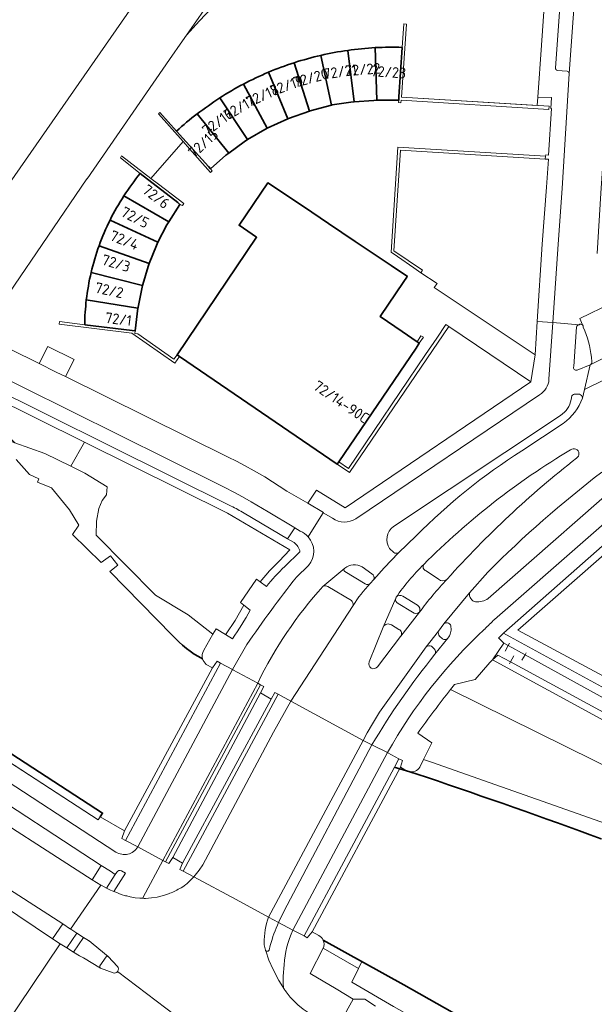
# Model space of a CAD drawing. Extents: x 150256 to 156914, y 461459 to 469481.
# Tile 429 of 656: x 155753 to 155826, y 464136 to 464261. Entities that reach past the tile are written whole.
import ezdxf
from ezdxf.enums import TextEntityAlignment as Align

# ---------------------------------------------------------------- set-up
doc = ezdxf.new("R2010")
doc.units = 0
doc.header["$LTSCALE"] = 0.75
for name, color, linetype, lineweight in [('B-RO-GK-BESCHOEIING-G', 251, 'GK-BESCHOEIING', 35), ('B-RO-GR-BEPLANTING_CULTUUR_BOSPLANTSOEN-GV', 251, 'CONTINUOUS', 18), ('B-RO-GR-GROENVOORZIENING-GV', 251, 'CONTINUOUS', 18), ('B-RO-GR-HAAG-GV', 251, 'CONTINUOUS', 13), ('B-RO-IE-TERREINAFSCHEIDING_KUNSTMATIG_HEKWERK-G', 251, 'IE-TERREINAFSCHEIDING-KUNSTMATIG', 18), ('B-RO-IE-TERREINAFSCHEIDING_KUNSTMATIG_MUUR-G', 251, 'IE-TERREINAFSCHEIDING-KUNSTMATIG-DICHT', 18), ('B-RO-IE-TERREINAFSCHEIDING_KUNSTMATIG_MUUR-GV', 251, 'CONTINUOUS', 18), ('B-RO-KW-KUNSTWERK_DEK-GV', 6, 'CONTINUOUS', 18), ('B-RO-OG-BEBOUWING-GV', 6, 'CONTINUOUS', 35), ('B-RO-OG-BEBOUWING-T18', 1, 'CONTINUOUS', 18), ('B-RO-OG-TERREIN_CULTUURSCHEIDING-GV', 251, 'CONTINUOUS', 18), ('B-RO-OG-WATER_KANAAL-GV', 251, 'CONTINUOUS', 18), ('B-RO-OG-WATER_SLOOT-GV', 251, 'CONTINUOUS', 18), ('B-RO-VH-VERHARDING_ASFALT-GV', 251, 'CONTINUOUS', 18), ('B-RO-VH-VERHARDING_BETONSTRAATSTEEN-GV', 251, 'CONTINUOUS', 18), ('B-RO-VH-VERHARDING_TEGEL-GV', 251, 'CONTINUOUS', 18)]:
    doc.layers.add(name, color=color, linetype=linetype, lineweight=lineweight)
doc.styles.add('NLCS-ISO-M200-T18', font='NLCS-ISO.ttf', dxfattribs={"height": 360})
doc.linetypes.add('GK-BESCHOEIING', pattern='A,30,-5,[1,NLCS.SHX,S=1,R=0,X=0,Y=0],-5', length=40)
doc.linetypes.add('IE-TERREINAFSCHEIDING-KUNSTMATIG', pattern='A,4,[82,NLCS.SHX,S=0.75,R=90,X=0,Y=0],4,-2', length=10)
doc.linetypes.add('IE-TERREINAFSCHEIDING-KUNSTMATIG-DICHT', pattern='A,8,-1,[82,NLCS.SHX,S=0.75,R=90,X=0,Y=0],-1', length=10)

msp = doc.modelspace()

# ---------------------------------------------------------------- linework, layer by layer
at = {"layer": 'B-RO-GK-BESCHOEIING-G'}
for points in [[(155626.643, 464249.144), (155649.203, 464234.655), (155763.458, 464160.434), (155763.147, 464159.951)], [(155759.64, 464195.653), (155763.267, 464192.102)], [(155764.371, 464190.981), (155772.273, 464182.937)], [(155800.348, 464166.243), (155802.294, 464165.639)], [(155802.294, 464165.639), (155804.429, 464164.973)], [(155791.364, 464144.378), (155801.554, 464138.75), (155824.072, 464126.034), (155914.741, 464077.532), (155941.186, 464063.259), (155979.482, 464042.687), (156000, 464032.535)]]:
    msp.add_lwpolyline(points, dxfattribs=at)
for points in [[(155772.273, 464182.937, 0.0924033), (155776.112, 464179.914)], [(155826.493, 464157.199, 0.0059754), (155804.429, 464164.973)]]:
    msp.add_lwpolyline(points, format="xyb", dxfattribs=at)
at = {"layer": 'B-RO-GR-BEPLANTING_CULTUUR_BOSPLANTSOEN-GV'}
for points in [[(155777.472, 464263.63), (155792.069, 464284.696), (155793.148, 464310.924), (155789.461, 464311.124), (155788.723, 464293.18), (155775.297, 464273.963), (155745.559, 464231.312), (155744.754, 464230.158), (155751.609, 464226.076), (155761.456, 464240.57), (155761.502, 464240.586), (155771.932, 464255.636), (155773.563, 464257.989), (155774.066, 464258.715)], [(155752.346, 464207.228), (155756.16, 464205.859), (155759.422, 464204.27), (155761.172, 464207.295), (155749.146, 464213.255), (155749.589, 464211.291), (155750.775, 464208.782)], [(155777.413, 464183.046), (155777.81, 464183.737), (155779.021, 464182.998), (155779.089, 464183.101), (155780.202, 464184.785), (155781.336, 464186.693), (155780.888, 464187.033), (155782.913, 464190.009), (155783.371, 464189.668), (155784.553, 464191.04), (155785.77, 464192.274), (155787.155, 464193.719), (155779.265, 464198.33), (155761.172, 464207.295), (155759.422, 464204.27), (155761.199, 464203.404), (155764.044, 464201.672), (155763.952, 464200.639), (155763.406, 464199.936), (155762.996, 464198.943), (155762.694, 464197.306), (155762.661, 464195.566), (155770.134, 464187.978), (155774.282, 464185.486)]]:
    msp.add_lwpolyline(points, close=True, dxfattribs=at)
at = {"layer": 'B-RO-GR-GROENVOORZIENING-GV'}
msp.add_lwpolyline([(155881.34, 464148.47), (155815.983, 464183.536), (155840.872, 464205.368), (155840.837, 464206.668), (155814.197, 464183.218), (155814.156, 464183.179), (155815.005, 464182.716), (155830.306, 464174.372), (155831.363, 464173.796), (155832.84, 464173.11), (155832.801, 464173.038), (155833.056, 464172.9), (155854.84, 464161.059), (155877.956, 464148.509), (155880.51, 464147.127), (155884.916, 464144.744), (155885.755, 464146.101)], close=True, dxfattribs=at)
at = {"layer": 'B-RO-GR-HAAG-GV'}
msp.add_lwpolyline([(155840.837, 464206.668), (155814.197, 464183.218), (155814.156, 464183.179), (155815.005, 464182.716), (155830.306, 464174.372), (155831.363, 464173.796), (155832.84, 464173.11), (155832.801, 464173.038), (155833.056, 464172.9), (155854.84, 464161.059), (155877.956, 464148.509), (155880.51, 464147.127), (155884.916, 464144.744), (155885.755, 464146.101), (155881.34, 464148.47), (155815.983, 464183.536), (155840.872, 464205.368)], close=True, dxfattribs=at)
at = {"layer": 'B-RO-IE-TERREINAFSCHEIDING_KUNSTMATIG_HEKWERK-G'}
for points in [[(155744.754, 464230.158), (155745.559, 464231.312), (155775.297, 464273.963), (155788.723, 464293.18)], [(155814.757, 464181.61), (155814.349, 464180.903)], [(155814.918, 464181.889), (155814.757, 464181.61)], [(155815.049, 464179.53), (155815.451, 464180.307)], [(155816.465, 464179.749), (155816.886, 464180.441)], [(155816.886, 464180.441), (155817.029, 464180.677)], [(155814.926, 464179.292), (155815.049, 464179.53)]]:
    msp.add_lwpolyline(points, dxfattribs=at)
at = {"layer": 'B-RO-IE-TERREINAFSCHEIDING_KUNSTMATIG_MUUR-G'}
for points in [[(155801.238, 464250.891), (155801.877, 464260.09), (155801.546, 464260.169)], [(155801.546, 464260.169), (155801.352, 464257.181)], [(155819.914, 464249.755), (155801.238, 464250.891)], [(155800.867, 464250.206), (155800.901, 464250.519)], [(155801.189, 464250.191), (155800.867, 464250.206)], [(155801.206, 464250.504), (155801.189, 464250.191)], [(155819.87, 464249.339), (155801.206, 464250.504)], [(155819.87, 464249.339), (155819.914, 464249.755)], [(155773.642, 464245.272), (155770.513, 464248.777), (155770.697, 464248.971)], [(155770.697, 464248.971), (155772.807, 464246.595)], [(155774.456, 464244.361), (155773.642, 464245.272)], [(155765.71, 464243.206), (155765.843, 464243.462), (155769.579, 464240.609)], [(155777.319, 464241.573), (155777.111, 464241.361), (155774.456, 464244.361)], [(155819.473, 464243.451), (155800.792, 464244.585), (155799.954, 464231.296)], [(155803.716, 464228.707), (155803.898, 464229.043), (155800.308, 464231.494), (155801.124, 464244.174)], [(155801.124, 464244.174), (155819.43, 464243.074)], [(155819.43, 464243.074), (155819.473, 464243.451)], [(155768.209, 464241.233), (155765.71, 464243.206)], [(155777.112, 464241.831), (155777.319, 464241.573)], [(155769.579, 464240.609), (155770.542, 464239.876)], [(155770.542, 464239.876), (155773.726, 464237.439), (155773.545, 464237.194)], [(155773.545, 464237.194), (155773.239, 464237.34)], [(155762.913, 464159.595), (155648.658, 464233.816)], [(155799.954, 464231.296), (155800.745, 464230.739)], [(155800.745, 464230.739), (155802.82, 464229.309)], [(155802.82, 464229.309), (155803.716, 464228.707)], [(155767.147, 464221.06), (155757.967, 464222.193), (155758.01, 464222.555), (155761.193, 464222.138)], [(155773.193, 464218.144), (155772.575, 464217.3), (155767.147, 464221.06)], [(155767.591, 464221.358), (155767.55, 464221.013), (155767.929, 464220.968)], [(155794.676, 464203.484), (155807.228, 464221.928)], [(155807.228, 464221.928), (155806.878, 464222.168), (155805.715, 464220.446)], [(155767.929, 464220.968), (155772.472, 464217.778), (155772.883, 464218.355)], [(155804.023, 464220.549), (155803.699, 464220.726), (155803.227, 464219.99)], [(155803.511, 464219.801), (155804.023, 464220.549)], [(155805.715, 464220.446), (155804.308, 464218.386)], [(155804.308, 464218.386), (155794.538, 464203.965), (155793.334, 464204.811)], [(155793.142, 464204.528), (155794.676, 464203.484)]]:
    msp.add_lwpolyline(points, dxfattribs=at)
at = {"layer": 'B-RO-IE-TERREINAFSCHEIDING_KUNSTMATIG_MUUR-GV'}
for points in [[(155766.208, 464158.18), (155765.904, 464157.243), (155766.366, 464156.994), (155778.383, 464179.383), (155777.939, 464179.623), (155777.345, 464178.799)], [(155783.431, 464176.654), (155771.401, 464154.296), (155771.403, 464154.295), (155771.835, 464154.057), (155772.333, 464154.814), (155783.44, 464175.645), (155783.848, 464176.427)], [(155785.64, 464175.462), (155785.222, 464175.679), (155784.773, 464174.814), (155773.582, 464154.129), (155773.226, 464153.302), (155773.64, 464153.085)], [(155800.924, 464167.28), (155800.363, 464166.235), (155793.95, 464154.27), (155788.943, 464144.929), (155788.938, 464144.919), (155789.347, 464144.684), (155789.978, 464145.437), (155801.124, 464166.251), (155801.372, 464167.073)]]:
    msp.add_lwpolyline(points, close=True, dxfattribs=at)
at = {"layer": 'B-RO-KW-KUNSTWERK_DEK-GV'}
for points in [[(155766.366, 464156.994), (155767.905, 464156.174), (155771.089, 464154.467), (155771.401, 464154.296), (155771.403, 464154.295), (155771.835, 464154.057), (155772.333, 464154.814), (155783.44, 464175.645), (155783.848, 464176.427), (155783.431, 464176.654), (155783.07, 464176.86), (155779.937, 464178.542), (155779.875, 464178.576), (155778.383, 464179.383), (155777.939, 464179.623), (155777.345, 464178.799), (155766.208, 464158.18), (155765.904, 464157.243)], [(155785.222, 464175.679), (155784.773, 464174.814), (155773.582, 464154.129), (155773.226, 464153.302), (155773.64, 464153.085), (155774.995, 464152.374), (155780.355, 464149.511), (155784.444, 464147.312), (155785.713, 464146.636), (155787.528, 464145.67), (155788.943, 464144.929), (155788.938, 464144.919), (155789.347, 464144.684), (155789.978, 464145.437), (155801.124, 464166.251), (155801.372, 464167.073), (155800.924, 464167.28), (155799.52, 464168.062), (155799.478, 464168.083), (155797.692, 464168.979), (155797.516, 464169.067), (155796.398, 464169.628), (155787.333, 464174.551), (155787.242, 464174.6), (155785.64, 464175.462)]]:
    msp.add_lwpolyline(points, close=True, dxfattribs=at)
at = {"layer": 'B-RO-OG-BEBOUWING-GV'}
for points in [[(155797.942, 464257.142, 0.0218936), (155794.468, 464256.804)], [(155801.352, 464257.181, 0.0208184), (155797.942, 464257.142)], [(155791.042, 464256.17, 0.021382), (155787.685, 464255.244)], [(155794.468, 464256.804, 0.0216155), (155791.042, 464256.17)], [(155787.685, 464255.244, 0.0214627), (155784.423, 464254.034)], [(155784.423, 464254.034, 0.0213265), (155781.275, 464252.547)], [(155781.275, 464252.547, 0.0218777), (155778.267, 464250.795)], [(155778.267, 464250.795, 0.0125041), (155775.417, 464248.788)], [(155775.417, 464248.788, 0.0210327), (155772.807, 464246.595)], [(155768.209, 464241.233, 0.0283453), (155766.152, 464238.428)], [(155766.152, 464238.428, 0.0283302), (155764.405, 464235.367)], [(155764.405, 464235.367, 0.0285907), (155763.018, 464232.124)], [(155763.018, 464232.124, 0.028579), (155762.011, 464228.738)], [(155762.011, 464228.738, 0.028501), (155761.4, 464225.267)], [(155761.4, 464225.267, 0.0258793), (155761.193, 464222.138)]]:
    msp.add_lwpolyline(points, format="xyb", dxfattribs=at)
for points in [[(155794.468, 464256.804), (155795.263, 464250.284), (155797.749, 464250.485), (155798.137, 464250.489), (155797.942, 464257.142)], [(155797.942, 464257.142), (155798.137, 464250.489), (155800.901, 464250.519)], [(155800.901, 464250.519), (155800.936, 464250.937), (155801.352, 464257.181)], [(155791.042, 464256.17), (155792.407, 464249.883), (155792.487, 464249.905), (155794.853, 464250.251), (155795.263, 464250.284), (155794.468, 464256.804)], [(155792.407, 464249.883), (155791.042, 464256.17)], [(155784.423, 464254.034), (155786.895, 464248.161), (155786.974, 464248.197), (155789.62, 464249.124), (155787.685, 464255.244)], [(155787.685, 464255.244), (155789.62, 464249.124), (155789.714, 464249.157), (155792.407, 464249.883)], [(155784.286, 464246.991), (155786.895, 464248.161), (155784.423, 464254.034)], [(155781.275, 464252.547), (155784.286, 464246.991)], [(155781.778, 464245.529), (155784.286, 464246.991), (155781.275, 464252.547)], [(155775.417, 464248.788), (155779.405, 464243.813), (155781.375, 464245.26), (155781.778, 464245.529), (155778.267, 464250.795)], [(155778.267, 464250.795), (155781.778, 464245.529)], [(155779.405, 464243.813), (155775.417, 464248.788)], [(155772.807, 464246.595), (155776.844, 464242.128), (155777.112, 464241.831), (155779.046, 464243.549), (155779.405, 464243.813)], [(155766.152, 464238.428), (155771.82, 464235.135), (155773.239, 464237.34), (155772.982, 464237.582), (155768.209, 464241.233)], [(155771.82, 464235.135), (155766.152, 464238.428)], [(155764.405, 464235.367), (155770.459, 464232.563), (155771.575, 464234.754), (155771.82, 464235.135)], [(155770.459, 464232.563), (155764.405, 464235.367)], [(155763.018, 464232.124), (155769.359, 464229.87), (155770.255, 464232.163), (155770.459, 464232.563)], [(155769.359, 464229.87), (155763.018, 464232.124)], [(155762.011, 464228.738), (155768.524, 464227.082), (155768.552, 464227.213), (155769.207, 464229.482), (155769.359, 464229.87)], [(155761.4, 464225.267), (155767.926, 464224.236), (155767.942, 464224.372), (155768.524, 464227.082), (155762.011, 464228.738)], [(155767.926, 464224.236), (155761.4, 464225.267)], [(155761.193, 464222.138), (155767.178, 464221.397), (155767.591, 464221.358), (155767.926, 464224.236)]]:
    msp.add_lwpolyline(points, dxfattribs=at)
msp.add_lwpolyline([(155788.849, 464237.071), (155784.372, 464240.084), (155780.723, 464234.706), (155782.925, 464233.185), (155772.883, 464218.355), (155773.193, 464218.144), (155793.142, 464204.528), (155793.334, 464204.811), (155803.096, 464219.169), (155803.511, 464219.801), (155803.227, 464219.99), (155801.354, 464221.264), (155798.57, 464223.167), (155801.562, 464227.587), (155801.935, 464228.131), (155801.998, 464228.223), (155799.934, 464229.612), (155795.393, 464232.667), (155792.013, 464234.942)], close=True, dxfattribs=at)
at = {"layer": 'B-RO-OG-TERREIN_CULTUURSCHEIDING-GV'}
for points in [[(155818.496, 464250.878), (155818.98, 464257.466), (155820.159, 464274.451), (155821.168, 464289.045), (155822.968, 464288.927), (155824, 464305.193), (155823.998, 464305.729), (155823.994, 464305.768)], [(155565.883, 464278.198), (155567.058, 464277.443), (155645.682, 464226.889), (155675.601, 464207.646), (155712.85, 464183.689), (155745.614, 464162.615), (155762.135, 464152.026), (155763.296, 464153.838), (155746.746, 464164.608), (155677.055, 464209.914), (155645.588, 464230.37), (155568.716, 464279.975)], [(155777.472, 464263.63), (155774.066, 464258.715), (155775.697, 464260.525), (155776.464, 464261.32), (155777.258, 464262.089), (155778.077, 464262.831)], [(155778.077, 464262.831), (155777.258, 464262.089), (155776.464, 464261.32), (155775.697, 464260.525), (155774.066, 464258.715), (155773.563, 464257.989), (155771.932, 464255.636), (155761.502, 464240.586), (155761.456, 464240.57), (155751.609, 464226.076)], [(155801.352, 464257.181), (155801.546, 464260.169), (155801.877, 464260.09), (155801.238, 464250.891), (155818.42, 464249.846), (155818.496, 464250.878)], [(155768.209, 464241.233), (155765.71, 464243.206), (155765.843, 464243.462), (155769.579, 464240.609), (155773.642, 464245.272), (155770.513, 464248.777), (155770.697, 464248.971), (155772.807, 464246.595)], [(155748.077, 464220.877), (155755.44, 464217.231), (155756.515, 464219.403), (155759.853, 464217.751), (155758.777, 464215.578), (155779.343, 464205.394), (155780.38, 464204.882), (155781.406, 464204.35), (155782.611, 464203.694), (155783.968, 464202.918), (155786.767, 464201.094), (155789.431, 464199.597), (155790.503, 464201.251), (155794.124, 464199.024), (155817.603, 464214.937), (155807.228, 464221.928), (155794.676, 464203.484), (155793.142, 464204.528), (155773.193, 464218.144), (155772.575, 464217.3), (155767.147, 464221.06), (155757.967, 464222.193), (155758.01, 464222.555), (155761.193, 464222.138)], [(155740.556, 464217.512), (155749.146, 464213.255), (155761.172, 464207.295), (155779.265, 464198.33), (155787.155, 464193.719), (155785.77, 464192.274), (155784.553, 464191.04), (155783.371, 464189.668)], [(155779.709, 464199.226), (155741, 464218.408)], [(155787.667, 464194.618), (155786.821, 464195.073), (155781.351, 464198.329)], [(155786.487, 464191.577), (155788.419, 464193.459)], [(155783.371, 464189.668), (155784.176, 464189.07)], [(155782.138, 464186.085), (155781.336, 464186.693), (155780.202, 464184.785), (155779.089, 464183.101), (155779.021, 464182.998)], [(155779.021, 464182.998), (155779.875, 464182.476)], [(155897.662, 464134.744), (155874.014, 464147.54), (155842.885, 464164.436), (155815.049, 464179.53), (155813.424, 464180.411), (155812.781, 464179.79), (155826.863, 464172.138), (155849.709, 464159.742), (155872.747, 464147.18), (155890.894, 464137.404), (155900.948, 464131.933)], [(155804.03, 464167.192), (155805.059, 464166.871), (155827.192, 464159.073), (155850.554, 464149.866), (155865.417, 464141.969), (155864.755, 464143.662), (155857.451, 464149.386), (155840.278, 464159.848), (155807.467, 464176.062)], [(155803.326, 464170.548), (155805.087, 464169.321), (155804.03, 464167.192)], [(155800.25, 464136.014), (155794.963, 464139.087), (155795.809, 464140.825), (155791.347, 464143.356), (155789.71, 464140.172), (155792.992, 464138.219), (155795.132, 464136.946), (155796.628, 464136.951), (155797.949, 464136.06)], [(155797.949, 464136.06), (155796.628, 464136.951), (155795.132, 464136.946), (155793.609, 464134.209)]]:
    msp.add_lwpolyline(points, dxfattribs=at)
for points in [[(155794.468, 464256.804, -0.0218936), (155797.942, 464257.142)], [(155797.942, 464257.142, -0.0208184), (155801.352, 464257.181)], [(155787.685, 464255.244, -0.021382), (155791.042, 464256.17)], [(155791.042, 464256.17, -0.0216155), (155794.468, 464256.804)], [(155784.423, 464254.034, -0.0214627), (155787.685, 464255.244)], [(155781.275, 464252.547, -0.0213265), (155784.423, 464254.034)], [(155778.267, 464250.795, -0.0218777), (155781.275, 464252.547)], [(155775.417, 464248.788, -0.0125041), (155778.267, 464250.795)], [(155772.807, 464246.595, -0.0210327), (155775.417, 464248.788)], [(155766.152, 464238.428, -0.0283453), (155768.209, 464241.233)], [(155764.405, 464235.367, -0.0283302), (155766.152, 464238.428)], [(155763.018, 464232.124, -0.0285907), (155764.405, 464235.367)], [(155762.011, 464228.738, -0.028579), (155763.018, 464232.124)], [(155761.4, 464225.267, -0.028501), (155762.011, 464228.738)], [(155761.193, 464222.138, -0.0258793), (155761.4, 464225.267)], [(155781.351, 464198.329, 0.0239296), (155779.709, 464199.226)], [(155788.419, 464193.459, 0.2067913), (155787.667, 464194.618)], [(155784.176, 464189.07, -0.0336358), (155786.487, 464191.577)], [(155779.875, 464182.476, 0.023515), (155782.138, 464186.085)], [(155807.467, 464176.062, 0.0125294), (155803.326, 464170.548)]]:
    msp.add_lwpolyline(points, format="xyb", dxfattribs=at)
for points in [[(155818.417, 464222.552), (155819.025, 464232.299), (155819.584, 464239.514), (155819.86, 464243.073), (155819.43, 464243.074), (155801.124, 464244.174), (155800.308, 464231.494), (155803.898, 464229.043), (155803.716, 464228.707), (155805.779, 464227.349), (155805.396, 464226.826), (155818.153, 464218.326)], [(155831.363, 464173.796), (155830.306, 464174.372), (155815.005, 464182.716), (155814.156, 464183.179), (155813.646, 464182.687), (155813.529, 464182.574), (155814.199, 464181.917), (155814.757, 464181.61), (155816.886, 464180.441), (155829.673, 464173.416), (155830.145, 464174.361)], [(155812.781, 464179.79), (155812.439, 464179.459), (155810.578, 464177.32), (155807.977, 464176.705), (155807.467, 464176.062), (155840.278, 464159.848), (155857.451, 464149.386), (155864.755, 464143.662), (155865.417, 464141.969), (155885.182, 464131.468), (155886.977, 464131.295), (155888.776, 464131.18), (155890.578, 464131.123), (155892.38, 464131.124), (155894.182, 464131.184), (155895.981, 464131.302), (155897.775, 464131.477), (155899.563, 464131.711), (155900.948, 464131.933), (155890.894, 464137.404), (155872.747, 464147.18), (155849.709, 464159.742), (155826.863, 464172.138)]]:
    msp.add_lwpolyline(points, close=True, dxfattribs=at)
at = {"layer": 'B-RO-OG-WATER_KANAAL-GV'}
for points in [[(155649.203, 464234.655), (155763.458, 464160.434), (155763.147, 464159.951), (155766.208, 464158.18), (155777.345, 464178.799), (155776.567, 464179.23)], [(155772.273, 464182.937), (155764.371, 464190.981), (155765.376, 464191.761), (155764.441, 464192.96), (155763.267, 464192.102), (155759.64, 464195.653), (155760.44, 464196.815), (155759.28, 464198.768), (155756.998, 464201.552), (155755.236, 464202.263), (155755.397, 464202.653), (155754.196, 464203.234), (155752.514, 464205.117)], [(155801.889, 464165.797), (155801.124, 464166.251), (155801.372, 464167.073), (155800.924, 464167.28), (155799.52, 464168.062), (155799.478, 464168.083), (155797.692, 464168.979), (155797.516, 464169.067), (155796.398, 464169.628), (155787.333, 464174.551), (155787.242, 464174.6), (155785.64, 464175.462), (155785.222, 464175.679), (155784.773, 464174.814), (155783.44, 464175.645), (155783.848, 464176.427), (155783.431, 464176.654), (155783.07, 464176.86), (155779.937, 464178.542), (155779.875, 464178.576), (155778.383, 464179.383), (155777.939, 464179.623), (155777.345, 464178.799), (155766.208, 464158.18), (155765.904, 464157.243), (155766.366, 464156.994), (155767.905, 464156.174), (155771.089, 464154.467), (155771.401, 464154.296), (155771.403, 464154.295), (155771.835, 464154.057), (155772.333, 464154.814), (155773.582, 464154.129), (155773.226, 464153.302), (155773.64, 464153.085), (155774.995, 464152.374), (155780.355, 464149.511), (155784.444, 464147.312), (155785.713, 464146.636), (155787.528, 464145.67), (155788.943, 464144.929), (155788.938, 464144.919), (155789.347, 464144.684), (155789.978, 464145.437), (155790.811, 464144.984)], [(155804.429, 464164.973), (155802.294, 464165.639), (155802.189, 464165.672), (155802.098, 464165.7)], [(155791.365, 464144.378), (155796.231, 464141.69), (155801.554, 464138.75), (155822.823, 464126.74)]]:
    msp.add_lwpolyline(points, dxfattribs=at)
for points in [[(155776.112, 464179.914, -0.0924033), (155772.273, 464182.937)], [(155776.567, 464179.23, -0.1502369), (155776.112, 464179.914)], [(155802.098, 464165.7, -0.0524393), (155801.889, 464165.797)], [(155826.493, 464157.199, 0.0059754), (155804.429, 464164.973)], [(155790.811, 464144.984, -0.1689353), (155791.365, 464144.378)]]:
    msp.add_lwpolyline(points, format="xyb", dxfattribs=at)
at = {"layer": 'B-RO-OG-WATER_SLOOT-GV'}
for points in [[(155627.104, 464247.66), (155648.658, 464233.816), (155679.532, 464213.76), (155762.913, 464159.595), (155763.147, 464159.951), (155763.458, 464160.434), (155649.203, 464234.655), (155626.643, 464249.144), (155626.897, 464248.326)], [(155821.519, 464124.057), (155822.823, 464126.74), (155801.554, 464138.75), (155796.231, 464141.69), (155795.809, 464140.825), (155794.963, 464139.087), (155800.25, 464136.014)]]:
    msp.add_lwpolyline(points, close=True, dxfattribs=at)
for points in [[(155776.24, 464181.009), (155777.413, 464183.046), (155774.282, 464185.486), (155770.134, 464187.978), (155762.661, 464195.566), (155762.694, 464197.306), (155762.996, 464198.943), (155763.406, 464199.936), (155763.952, 464200.639), (155764.044, 464201.672), (155761.199, 464203.404), (155759.422, 464204.27), (155756.16, 464205.859), (155752.346, 464207.228), (155749.79, 464208.145), (155733.682, 464219.1), (155705.389, 464238.216), (155698.192, 464243.109), (155697.071, 464241.454)], [(155752.514, 464205.117), (155754.196, 464203.234), (155755.397, 464202.653), (155755.236, 464202.263), (155756.998, 464201.552), (155759.28, 464198.768), (155760.44, 464196.815), (155759.64, 464195.653), (155763.267, 464192.102), (155764.441, 464192.96), (155765.376, 464191.761), (155764.371, 464190.981), (155772.273, 464182.937)], [(155804.03, 464167.192), (155803.565, 464166.254)], [(155826.493, 464157.199), (155849.715, 464148.047), (155878.893, 464132.545), (155880.453, 464132.208), (155882.022, 464131.917), (155883.599, 464131.67), (155885.182, 464131.468), (155865.417, 464141.969), (155850.554, 464149.866), (155827.192, 464159.073), (155805.059, 464166.871), (155804.03, 464167.192)], [(155802.189, 464165.672), (155802.294, 464165.639), (155804.429, 464164.973)]]:
    msp.add_lwpolyline(points, dxfattribs=at)
for points in [[(155772.273, 464182.937, 0.0924033), (155776.112, 464179.914)], [(155776.112, 464179.914, -0.206454), (155776.24, 464181.009)], [(155803.565, 464166.254, -0.3443502), (155802.189, 464165.672)], [(155804.429, 464164.973, -0.0059754), (155826.493, 464157.199)]]:
    msp.add_lwpolyline(points, format="xyb", dxfattribs=at)
at = {"layer": 'B-RO-VH-VERHARDING_ASFALT-GV'}
for points in [[(155826.006, 464231.141), (155826.472, 464238.744), (155827.301, 464251.201), (155828.132, 464263.156), (155829.057, 464276.527), (155829.343, 464280.819), (155830.218, 464293.755), (155830.601, 464298.237), (155830.861, 464302.774), (155830.877, 464303.223), (155830.906, 464303.857), (155825.941, 464304.222), (155824.812, 464287.435), (155824.808, 464287.382), (155823.771, 464271.97), (155822.463, 464253.863), (155821.594, 464239.342), (155821.087, 464232.337), (155820.399, 464222.413)], [(155671.995, 464202.045), (155758.412, 464146.443), (155759.42, 464145.795), (155763.218, 464151.332), (155762.135, 464152.026), (155745.614, 464162.615), (155712.85, 464183.689), (155675.601, 464207.646), (155645.682, 464226.889), (155567.058, 464277.443), (155565.883, 464278.198)], [(155813.026, 464184.907), (155836.364, 464205.334), (155844.725, 464212.469), (155851.015, 464217.484), (155853.886, 464219.595), (155885.785, 464243.053)], [(155824.133, 464222.122), (155823.801, 464222.943), (155827.799, 464224.864), (155827.129, 464226.195)], [(155758.777, 464215.578), (155757.604, 464216.16), (155755.44, 464217.231), (155748.077, 464220.877), (155743.771, 464223.009)], [(155823.704, 464222.144), (155820.399, 464222.413), (155819.907, 464215.247)], [(155820.399, 464222.413), (155823.704, 464222.144)], [(155823.041, 464216.858), (155823.393, 464221.87)], [(155786.821, 464195.073), (155787.769, 464196.479), (155787.657, 464196.55), (155784.382, 464198.486), (155782.241, 464199.749), (155781.145, 464200.376), (155780.038, 464200.982), (155778.933, 464201.56), (155777.818, 464202.119), (155741.089, 464220.329)], [(155741.089, 464220.329), (155777.818, 464202.119), (155778.933, 464201.56), (155780.038, 464200.982), (155781.145, 464200.376), (155782.241, 464199.749), (155784.382, 464198.486), (155787.657, 464196.55), (155787.769, 464196.479), (155788.434, 464196.06)], [(155741, 464218.408), (155779.709, 464199.226)], [(155832.566, 464217.315), (155832.432, 464217.917), (155824.385, 464213.949), (155824.139, 464212.875)], [(155824.139, 464212.875), (155824.385, 464213.949), (155825.1, 464217.062), (155823.467, 464216.391)], [(155789.462, 464195.337), (155791.066, 464197.925), (155791.354, 464198.391), (155791.372, 464198.42), (155789.431, 464199.597), (155786.767, 464201.094), (155783.968, 464202.918), (155782.611, 464203.694), (155781.406, 464204.35), (155780.38, 464204.882), (155779.343, 464205.394), (155758.777, 464215.578)], [(155818.714, 464213.271), (155795.477, 464197.637)], [(155822.702, 464212.691), (155822.815, 464213.145)], [(155823.242, 464213.385), (155823.768, 464213.374)], [(155800.259, 464196.651), (155821.363, 464210.686)], [(155821.719, 464209.667), (155816.464, 464206.198)], [(155831.733, 464204.642), (155812.228, 464187.542)], [(155781.351, 464198.329), (155786.821, 464195.073)], [(155792.538, 464197.695), (155791.435, 464198.344), (155791.354, 464198.391), (155791.066, 464197.925), (155789.462, 464195.337)], [(155803.106, 464195.455), (155800.871, 464193.342), (155799.065, 464191.409), (155797.752, 464189.944), (155797.299, 464189.439)], [(155800.273, 464193.349), (155799.755, 464193.849)], [(155797.752, 464189.944), (155799.065, 464191.409), (155800.871, 464193.342)], [(155789.488, 464191.728), (155787.961, 464190.251)], [(155791.321, 464189.081), (155794.077, 464191.397)], [(155796.265, 464191.534), (155797.519, 464190.684)], [(155795.142, 464186.656), (155787.242, 464174.6), (155787.333, 464174.551), (155796.398, 464169.628), (155796.917, 464170.571), (155797.587, 464171.734), (155798.456, 464173.179), (155804.371, 464181.431), (155805.947, 464183.415), (155806.628, 464184.34), (155809.872, 464188.255), (155812.165, 464190.894)], [(155805.925, 464190.003), (155804.36, 464191.029)], [(155797.166, 464179.54), (155798.949, 464183.95), (155800.541, 464187.602), (155800.589, 464187.712)], [(155801.429, 464187.835), (155803.266, 464186.722)], [(155809.872, 464188.255), (155806.628, 464184.34)], [(155680.196, 464185.102), (155701.891, 464166.278), (155707.788, 464162.094), (155713.719, 464157.957), (155719.087, 464154.277), (155725.679, 464149.829), (155731.545, 464145.927), (155737.798, 464141.826), (155749.946, 464133.917), (155750.909, 464133.259), (155750.991, 464133.38), (155758.112, 464143.907), (155757.119, 464144.574), (155711.438, 464175.259)], [(155803.53, 464185.807), (155801.162, 464182.789), (155801.125, 464182.742), (155798.237, 464178.933)], [(155811.763, 464183.681), (155811.774, 464183.691)], [(155807.136, 464182.538), (155805.485, 464180.5)], [(155781.684, 464181.733), (155779.875, 464178.576), (155779.937, 464178.542), (155783.07, 464176.86)], [(155900.087, 464135.281), (155895.8, 464137.642), (155879.935, 464146.199), (155874.956, 464148.884), (155843.346, 464166.044), (155832.248, 464172.009), (155829.673, 464173.416), (155816.886, 464180.441), (155814.757, 464181.61), (155814.199, 464181.917), (155812.781, 464179.79), (155813.424, 464180.411), (155815.049, 464179.53), (155842.885, 464164.436), (155874.014, 464147.54), (155897.662, 464134.744)], [(155797.516, 464169.067), (155797.692, 464168.979), (155799.478, 464168.083)], [(155768.638, 464149.71), (155768.373, 464149.701), (155768.169, 464149.694), (155767.56, 464149.756), (155766.955, 464149.854), (155766.503, 464150.003), (155766.361, 464149.986), (155765.803, 464150.176), (155765.12, 464150.431), (155764.863, 464150.538), (155764.449, 464150.711), (155763.955, 464150.975), (155763.264, 464151.345), (155763.25, 464151.341), (155763.218, 464151.332), (155759.42, 464145.795), (155759.421, 464145.788), (155760.217, 464145.273), (155761.059, 464144.732), (155761.692, 464144.325)], [(155784.444, 464147.312), (155780.355, 464149.511), (155774.995, 464152.374)], [(155771.786, 464150.235), (155771.173, 464150.025), (155770.346, 464149.827), (155769.626, 464149.717), (155768.899, 464149.667), (155768.78, 464149.665)], [(155764.778, 464140.253), (155763.194, 464140.853), (155761.059, 464142.14), (155761.053, 464142.143), (155760.528, 464142.428), (155759.781, 464142.885), (155758.927, 464143.408), (155758.112, 464143.907), (155750.991, 464133.38), (155750.909, 464133.259), (155751.69, 464132.725), (155752.538, 464132.1), (155753.032, 464131.733)], [(155761.742, 464144.293), (155762.286, 464143.889), (155764.182, 464142.332), (155765.329, 464141.079)], [(155786.463, 464138.161), (155785.742, 464139.302), (155785.017, 464140.662), (155784.489, 464141.867), (155784.089, 464143.026), (155784.065, 464143.094), (155784.047, 464143.119), (155783.894, 464143.788), (155783.906, 464144.015)], [(155765.361, 464140.426), (155772.697, 464134.871), (155781.597, 464128.127)], [(155781.597, 464128.127), (155772.697, 464134.871), (155765.361, 464140.426)], [(155782.163, 464128.218), (155783.492, 464127.421), (155785.422, 464126.309), (155786.004, 464125.937), (155788.296, 464124.594), (155793.083, 464133.127), (155790.814, 464134.481), (155790.8, 464134.487), (155790.181, 464134.801), (155789.586, 464135.153), (155788.838, 464135.672), (155788.162, 464136.217), (155787.717, 464136.635), (155787.189, 464137.201), (155786.921, 464137.525), (155786.672, 464137.864), (155786.573, 464138.003)]]:
    msp.add_lwpolyline(points, dxfattribs=at)
for points in [[(155800.745, 464230.739), (155802.82, 464229.309), (155803.716, 464228.707), (155803.898, 464229.043), (155800.308, 464231.494), (155801.124, 464244.174), (155819.43, 464243.074), (155819.473, 464243.451), (155800.792, 464244.585), (155799.954, 464231.296)], [(155830.74, 464219.797), (155830.678, 464219.762), (155830.635, 464219.856), (155825.1, 464217.062), (155824.385, 464213.949), (155832.432, 464217.917)], [(155755.44, 464217.231), (155757.604, 464216.16), (155758.777, 464215.578), (155759.853, 464217.751), (155756.515, 464219.403)], [(155767.905, 464156.174), (155779.875, 464178.576), (155778.383, 464179.383), (155766.366, 464156.994)], [(155779.875, 464178.576), (155767.905, 464156.174), (155771.089, 464154.467), (155783.07, 464176.86), (155779.937, 464178.542)], [(155771.401, 464154.296), (155783.431, 464176.654), (155783.07, 464176.86), (155771.089, 464154.467)], [(155787.242, 464174.6), (155785.64, 464175.462), (155773.64, 464153.085), (155774.995, 464152.374), (155775.666, 464153.218), (155776.115, 464153.911), (155785.089, 464170.685)], [(155784.444, 464147.312), (155796.398, 464169.628), (155787.333, 464174.551), (155787.242, 464174.6), (155785.089, 464170.685), (155776.115, 464153.911), (155775.666, 464153.218), (155774.995, 464152.374), (155780.355, 464149.511)], [(155787.528, 464145.67), (155788.943, 464144.929), (155793.95, 464154.27), (155800.363, 464166.235), (155800.924, 464167.28), (155799.52, 464168.062), (155799.478, 464168.083), (155787.546, 464145.716)]]:
    msp.add_lwpolyline(points, close=True, dxfattribs=at)
for points in [[(155823.393, 464221.87, -0.2308191), (155823.704, 464222.144)], [(155823.704, 464222.144, -0.3495686), (155824.133, 464222.122)], [(155823.467, 464216.391, -0.617006), (155823.041, 464216.858)], [(155819.907, 464215.247, -0.2515045), (155818.714, 464213.271)], [(155821.363, 464210.686, 0.2110895), (155822.702, 464212.691)], [(155824.139, 464212.875, -0.1521003), (155821.719, 464209.667)], [(155822.815, 464213.145, -0.3317404), (155823.242, 464213.385)], [(155823.768, 464213.374, -0.2872271), (155824.139, 464212.875)], [(155816.464, 464206.198, 0.0566406), (155803.106, 464195.455)], [(155804.08, 464191.853, -0.0625824), (155822.642, 464206.337)], [(155822.642, 464206.337, -1.0776836), (155823.388, 464205.281)], [(155823.388, 464205.281, 0.0441287), (155807.021, 464189.991)], [(155812.165, 464190.894, -0.0322679), (155826.574, 464203.509)], [(155779.709, 464199.226, -0.0239296), (155781.351, 464198.329)], [(155795.477, 464197.637, -0.3137176), (155792.538, 464197.695)], [(155799.755, 464193.849, -0.4082939), (155800.259, 464196.651)], [(155788.434, 464196.06, -0.115899), (155789.462, 464195.337)], [(155789.462, 464195.337, -0.37628), (155789.488, 464191.728)], [(155800.871, 464193.342, -0.2725771), (155800.273, 464193.349)], [(155794.077, 464191.397, -0.3139565), (155796.265, 464191.534)], [(155804.08, 464191.853, 0.0524102), (155800.589, 464187.712)], [(155800.589, 464187.712, -0.0524102), (155804.08, 464191.853)], [(155804.36, 464191.029, -0.495649), (155804.08, 464191.853)], [(155787.961, 464190.251, 0.0139877), (155781.684, 464181.733)], [(155797.519, 464190.684, -0.3795452), (155797.752, 464189.944)], [(155803.53, 464185.807, -0.0319087), (155807.021, 464189.991)], [(155807.021, 464189.991, 0.0319087), (155803.53, 464185.807)], [(155807.021, 464189.991, -0.4069257), (155805.925, 464190.003)], [(155783.07, 464176.86, -0.0702527), (155791.321, 464189.081)], [(155797.299, 464189.439, 0.0554979), (155795.142, 464186.656)], [(155800.589, 464187.712, -0.403633), (155801.429, 464187.835)], [(155810.633, 464187.137, -0.4337564), (155809.872, 464188.255)], [(155812.228, 464187.542, -0.1537232), (155810.633, 464187.137)], [(155803.266, 464186.722, -0.3605937), (155803.53, 464185.807)], [(155799.478, 464168.083, -0.0772828), (155811.763, 464183.681)], [(155806.628, 464184.34, -0.6849884), (155807.513, 464183.948)], [(155807.513, 464183.948, -0.2120664), (155807.136, 464182.538)], [(155811.774, 464183.691, -0.0064816), (155813.026, 464184.907)], [(155805.485, 464180.5, 0.036805), (155797.516, 464169.067)], [(155798.237, 464178.933, -0.8952155), (155797.166, 464179.54)], [(155773.975, 464151.409, -0.0480087), (155773.209, 464150.902)], [(155774.995, 464152.374, -0.0407887), (155773.975, 464151.409)], [(155773.209, 464150.902, -0.0276012), (155771.786, 464150.235)], [(155768.78, 464149.665, -0.2739209), (155768.638, 464149.71)], [(155783.906, 464144.015, -0.093454), (155784.444, 464147.312)], [(155761.692, 464144.325, -0.0749196), (155761.742, 464144.293)], [(155765.361, 464140.426, -0.3309196), (155764.778, 464140.253)], [(155765.329, 464141.079, -0.3613668), (155765.361, 464140.426)], [(155786.573, 464138.003, -0.0374488), (155786.463, 464138.161)]]:
    msp.add_lwpolyline(points, format="xyb", dxfattribs=at)
at = {"layer": 'B-RO-VH-VERHARDING_BETONSTRAATSTEEN-GV'}
for points in [[(155823.01, 464286.994), (155821.961, 464271.755), (155820.727, 464254.541)], [(155822.463, 464253.863), (155823.771, 464271.97), (155824.808, 464287.382)], [(155820.958, 464254.26), (155822.202, 464254.172)], [(155823.393, 464221.87), (155823.041, 464216.858)], [(155825.315, 464217.458), (155825.266, 464218.029)], [(155823.467, 464216.391), (155825.1, 464217.062)], [(155822.815, 464213.145), (155822.702, 464212.691)], [(155823.768, 464213.374), (155823.242, 464213.385)], [(155821.363, 464210.686), (155800.259, 464196.651)], [(155816.464, 464206.198), (155821.719, 464209.667)], [(155812.228, 464187.542), (155831.733, 464204.642)], [(155711.438, 464175.259), (155757.119, 464144.574), (155758.412, 464146.443), (155671.995, 464202.045), (155670.578, 464199.842)], [(155800.871, 464193.342), (155803.106, 464195.455)], [(155799.755, 464193.849), (155800.273, 464193.349)], [(155797.519, 464190.684), (155796.265, 464191.534)], [(155794.11, 464190.958), (155796.656, 464189.404)], [(155797.299, 464189.439), (155797.752, 464189.944)], [(155804.36, 464191.029), (155805.925, 464190.003)], [(155812.165, 464190.894), (155809.872, 464188.255)], [(155794.931, 464187.315), (155791.949, 464189.057)], [(155800.589, 464187.712), (155800.541, 464187.602)], [(155803.266, 464186.722), (155801.429, 464187.835)], [(155785.64, 464175.462), (155787.242, 464174.6), (155795.142, 464186.656)], [(155800.841, 464186.903), (155802.649, 464185.821)], [(155798.949, 464183.95), (155797.166, 464179.54)], [(155800.917, 464183.649), (155799.979, 464184.206)], [(155806.628, 464184.34), (155805.947, 464183.415)], [(155798.237, 464178.933), (155801.125, 464182.742), (155801.162, 464182.789)], [(155806.061, 464182.775), (155806.446, 464182.459)], [(155804.371, 464181.431), (155798.456, 464173.179), (155797.587, 464171.734), (155796.917, 464170.571), (155796.398, 464169.628)], [(155805.39, 464181.192), (155805.044, 464181.51)], [(155783.07, 464176.86), (155783.431, 464176.654), (155783.848, 464176.427), (155783.44, 464175.645), (155784.773, 464174.814), (155785.222, 464175.679), (155785.64, 464175.462)], [(155796.398, 464169.628), (155797.516, 464169.067)], [(155774.995, 464152.374), (155773.64, 464153.085), (155773.226, 464153.302), (155773.582, 464154.129), (155772.333, 464154.814), (155771.835, 464154.057), (155771.403, 464154.295), (155771.401, 464154.296), (155771.089, 464154.467), (155768.602, 464149.831)], [(155765.25, 464152.995), (155765.055, 464152.691), (155763.955, 464150.975), (155764.449, 464150.711), (155764.863, 464150.538)], [(155764.863, 464150.538), (155766.338, 464152.84), (155765.853, 464153.149)], [(155768.78, 464149.665), (155768.899, 464149.667), (155769.626, 464149.717), (155770.346, 464149.827), (155771.173, 464150.025), (155771.786, 464150.235)], [(155785.713, 464146.636), (155784.444, 464147.312)], [(155783.906, 464144.015), (155783.894, 464143.788), (155784.047, 464143.119), (155784.065, 464143.094), (155784.107, 464143.032), (155784.221, 464142.981)], [(155784.513, 464143.13), (155784.659, 464143.722)]]:
    msp.add_lwpolyline(points, dxfattribs=at)
for points in [[(155820.727, 464254.541, 0.2967163), (155820.958, 464254.26)], [(155822.202, 464254.172, -0.4067946), (155822.463, 464253.863)], [(155823.704, 464222.144, 0.2308191), (155823.393, 464221.87)], [(155824.133, 464222.122, 0.3495686), (155823.704, 464222.144)], [(155824.248, 464221.839, 0.2364705), (155824.133, 464222.122)], [(155825.266, 464218.029, 0.0787298), (155824.248, 464221.839)], [(155825.1, 464217.062, 0.2899416), (155825.315, 464217.458)], [(155823.041, 464216.858, 0.617006), (155823.467, 464216.391)], [(155822.702, 464212.691, -0.2110895), (155821.363, 464210.686)], [(155821.719, 464209.667, 0.1521003), (155824.139, 464212.875)], [(155823.242, 464213.385, 0.3317404), (155822.815, 464213.145)], [(155824.139, 464212.875, 0.2872271), (155823.768, 464213.374)], [(155803.106, 464195.455, -0.0566406), (155816.464, 464206.198)], [(155822.642, 464206.337, 0.0625824), (155804.08, 464191.853)], [(155823.388, 464205.281, 1.0776836), (155822.642, 464206.337)], [(155807.021, 464189.991, -0.0441287), (155823.388, 464205.281)], [(155826.574, 464203.509, 0.0322679), (155812.165, 464190.894)], [(155800.259, 464196.651, 0.4082939), (155799.755, 464193.849)], [(155800.273, 464193.349, 0.2725771), (155800.871, 464193.342)], [(155794.077, 464191.397, 0.4989532), (155794.11, 464190.958)], [(155796.265, 464191.534, 0.3139565), (155794.077, 464191.397)], [(155804.08, 464191.853, 0.495649), (155804.36, 464191.029)], [(155797.752, 464189.944, 0.3795452), (155797.519, 464190.684)], [(155805.925, 464190.003, 0.4069257), (155807.021, 464189.991)], [(155791.321, 464189.081, 0.0702527), (155783.07, 464176.86)], [(155791.949, 464189.057, 0.2833912), (155791.321, 464189.081)], [(155796.656, 464189.404, 0.3281085), (155797.299, 464189.439)], [(155800.541, 464187.602, 0.3716552), (155800.841, 464186.903)], [(155801.429, 464187.835, 0.403633), (155800.589, 464187.712)], [(155809.872, 464188.255, 0.4337564), (155810.633, 464187.137)], [(155810.633, 464187.137, 0.1537232), (155812.228, 464187.542)], [(155795.142, 464186.656, 0.2075099), (155794.931, 464187.315)], [(155803.53, 464185.807, 0.3605937), (155803.266, 464186.722)], [(155802.649, 464185.821, 0.3337176), (155803.53, 464185.807)], [(155799.979, 464184.206, 0.4698359), (155798.949, 464183.95)], [(155807.513, 464183.948, 0.6849884), (155806.628, 464184.34)], [(155807.136, 464182.538, 0.2120664), (155807.513, 464183.948)], [(155801.162, 464182.789, 0.478187), (155800.917, 464183.649)], [(155805.947, 464183.415, 0.2594914), (155806.061, 464182.775)], [(155806.446, 464182.459, 0.3840023), (155807.136, 464182.538)], [(155805.044, 464181.51, 0.3461507), (155804.371, 464181.431)], [(155805.485, 464180.5, 0.3683016), (155805.39, 464181.192)], [(155797.516, 464169.067, -0.036805), (155805.485, 464180.5)], [(155797.166, 464179.54, 0.8952155), (155798.237, 464178.933)], [(155765.853, 464153.149, 0.3682799), (155765.25, 464152.995)], [(155773.209, 464150.902, 0.0480087), (155773.975, 464151.409)], [(155773.975, 464151.409, 0.0407887), (155774.995, 464152.374)], [(155771.786, 464150.235, 0.0276012), (155773.209, 464150.902)], [(155768.602, 464149.831, 0.2177515), (155768.638, 464149.71)], [(155768.638, 464149.71, 0.2739209), (155768.78, 464149.665)], [(155784.444, 464147.312, 0.093454), (155783.906, 464144.015)], [(155784.659, 464143.722, -0.0363387), (155785.713, 464146.636)], [(155784.221, 464142.981, 0.1542385), (155784.39, 464143.011)], [(155784.39, 464143.011, 0.1569829), (155784.513, 464143.13)]]:
    msp.add_lwpolyline(points, format="xyb", dxfattribs=at)
msp.add_lwpolyline([(155796.398, 464169.628), (155784.444, 464147.312), (155785.713, 464146.636), (155785.733, 464146.685), (155786.431, 464148.098), (155797.516, 464169.067)], close=True, dxfattribs=at)
at = {"layer": 'B-RO-VH-VERHARDING_TEGEL-GV'}
for points in [[(155765.136, 464155.521), (155748.195, 464166.523), (155715.649, 464187.636), (155678.35, 464211.922), (155664.976, 464220.63), (155647.886, 464231.672), (155632.367, 464241.806), (155578.196, 464276.846), (155570.083, 464282.064), (155565.373, 464285.094), (155561.088, 464287.852), (155558.31, 464289.594), (155496.69, 464329.275), (155496.433, 464329.441), (155496.321, 464329.513), (155495.351, 464330.138), (155494.761, 464330.519), (155491.846, 464332.403), (155491.756, 464332.461), (155491.472, 464332.644), (155490.243, 464333.436)], [(155490.243, 464333.436), (155491.472, 464332.644), (155491.756, 464332.461), (155491.846, 464332.403), (155494.761, 464330.519), (155495.351, 464330.138), (155496.321, 464329.513), (155496.433, 464329.441), (155496.69, 464329.275), (155558.31, 464289.594), (155561.088, 464287.852), (155565.373, 464285.094), (155570.083, 464282.064), (155578.196, 464276.846), (155632.367, 464241.806), (155647.886, 464231.672), (155664.976, 464220.63), (155678.35, 464211.922), (155715.649, 464187.636), (155748.195, 464166.523), (155765.136, 464155.521)], [(155767.905, 464156.174), (155766.366, 464156.994), (155765.904, 464157.243), (155766.208, 464158.18), (155763.147, 464159.951), (155762.913, 464159.595), (155679.532, 464213.76), (155648.658, 464233.816), (155627.104, 464247.66), (155567.723, 464285.8), (155566.462, 464286.61), (155560.573, 464290.392), (155530.353, 464309.905)], [(155823.994, 464305.768), (155823.998, 464305.729), (155824, 464305.193), (155822.968, 464288.927), (155821.168, 464289.045), (155820.159, 464274.451), (155818.98, 464257.466), (155818.496, 464250.878), (155820.226, 464250.863), (155820.144, 464249.477), (155820.244, 464249.471), (155819.844, 464243.565), (155819.489, 464243.591), (155819.473, 464243.451), (155819.43, 464243.074), (155819.86, 464243.073), (155819.584, 464239.514), (155819.025, 464232.299), (155818.417, 464222.552), (155820.399, 464222.413), (155821.087, 464232.337), (155821.594, 464239.342), (155822.463, 464253.863)], [(155820.727, 464254.541), (155821.961, 464271.755), (155823.01, 464286.994)], [(155822.202, 464254.172), (155820.958, 464254.26)], [(155885.785, 464243.053), (155853.886, 464219.595), (155851.015, 464217.484), (155844.725, 464212.469), (155836.364, 464205.334), (155813.026, 464184.907)], [(155807.467, 464176.062), (155807.977, 464176.705), (155810.578, 464177.32), (155812.439, 464179.459), (155812.781, 464179.79), (155814.199, 464181.917), (155813.529, 464182.574), (155813.646, 464182.687), (155814.156, 464183.179), (155814.197, 464183.218), (155840.837, 464206.668), (155845.919, 464210.96), (155850.612, 464214.703), (155852.285, 464215.939), (155855.103, 464218.019), (155886.912, 464241.502)], [(155830.635, 464219.856), (155830.385, 464220.409), (155828.618, 464223.891), (155828.322, 464223.77), (155827.825, 464224.812), (155827.799, 464224.864), (155823.801, 464222.943), (155824.133, 464222.122)], [(155819.907, 464215.247), (155820.399, 464222.413), (155818.417, 464222.552), (155818.153, 464218.326), (155817.603, 464214.937), (155794.124, 464199.024), (155790.503, 464201.251), (155789.431, 464199.597)], [(155825.1, 464217.062), (155830.635, 464219.856)], [(155825.266, 464218.029), (155825.315, 464217.458)], [(155795.477, 464197.637), (155818.714, 464213.271)], [(155789.431, 464199.597), (155791.372, 464198.42), (155791.354, 464198.391), (155791.435, 464198.344), (155792.538, 464197.695)], [(155788.434, 464196.06), (155787.769, 464196.479), (155786.821, 464195.073), (155787.667, 464194.618)], [(155788.419, 464193.459), (155786.487, 464191.577)], [(155787.961, 464190.251), (155789.488, 464191.728)], [(155794.077, 464191.397), (155791.321, 464189.081)], [(155784.176, 464189.07), (155783.371, 464189.668), (155782.913, 464190.009), (155780.888, 464187.033), (155781.336, 464186.693), (155782.138, 464186.085)], [(155796.656, 464189.404), (155794.11, 464190.958)], [(155791.949, 464189.057), (155794.931, 464187.315)], [(155800.541, 464187.602), (155798.949, 464183.95)], [(155802.649, 464185.821), (155800.841, 464186.903)], [(155801.162, 464182.789), (155803.53, 464185.807)], [(155779.875, 464182.476), (155779.021, 464182.998), (155777.81, 464183.737), (155777.413, 464183.046), (155776.24, 464181.009)], [(155799.979, 464184.206), (155800.917, 464183.649)], [(155811.774, 464183.691), (155811.763, 464183.681)], [(155805.947, 464183.415), (155804.371, 464181.431)], [(155805.485, 464180.5), (155807.136, 464182.538)], [(155806.446, 464182.459), (155806.061, 464182.775)], [(155776.567, 464179.23), (155777.345, 464178.799), (155777.939, 464179.623), (155778.383, 464179.383), (155779.875, 464178.576), (155781.684, 464181.733)], [(155805.044, 464181.51), (155805.39, 464181.192)], [(155803.565, 464166.254), (155804.03, 464167.192), (155805.087, 464169.321), (155803.326, 464170.548)], [(155799.478, 464168.083), (155799.52, 464168.062), (155800.924, 464167.28), (155801.372, 464167.073), (155801.124, 464166.251), (155801.889, 464165.797)], [(155802.098, 464165.7), (155802.189, 464165.672)], [(155746.746, 464164.608), (155763.296, 464153.838), (155764.444, 464153.089), (155765.055, 464152.691), (155765.25, 464152.995)], [(155768.602, 464149.831), (155771.089, 464154.467), (155767.905, 464156.174)], [(155765.853, 464153.149), (155766.338, 464152.84), (155764.863, 464150.538), (155765.12, 464150.431), (155765.803, 464150.176), (155766.361, 464149.986), (155766.503, 464150.003), (155766.955, 464149.854), (155767.56, 464149.756), (155768.169, 464149.694), (155768.373, 464149.701), (155768.638, 464149.71)], [(155787.528, 464145.67), (155785.713, 464146.636)], [(155790.811, 464144.984), (155789.978, 464145.437), (155789.347, 464144.684), (155788.938, 464144.919), (155788.943, 464144.929), (155787.528, 464145.67)], [(155761.692, 464144.325), (155761.059, 464144.732), (155759.781, 464142.885), (155760.528, 464142.428), (155761.053, 464142.143), (155761.059, 464142.14), (155763.194, 464140.853)], [(155764.182, 464142.332), (155762.286, 464143.889), (155761.742, 464144.293)], [(155784.065, 464143.094), (155784.089, 464143.026), (155784.489, 464141.867), (155785.017, 464140.662), (155785.742, 464139.302), (155786.463, 464138.161)], [(155784.221, 464142.981), (155784.107, 464143.032), (155784.065, 464143.094)], [(155784.659, 464143.722), (155784.513, 464143.13)], [(155786.573, 464138.003), (155786.672, 464137.864), (155786.921, 464137.525), (155787.189, 464137.201), (155787.717, 464136.635), (155788.162, 464136.217), (155788.838, 464135.672), (155789.586, 464135.153), (155790.181, 464134.801), (155790.8, 464134.487), (155790.814, 464134.481), (155793.083, 464133.127), (155793.083, 464133.263), (155793.609, 464134.209), (155795.132, 464136.946), (155792.992, 464138.219), (155789.71, 464140.172), (155791.347, 464143.356)], [(155763.927, 464142.274), (155763.126, 464141.127), (155763.105, 464141.046), (155763.121, 464140.934), (155763.194, 464140.853), (155764.778, 464140.253)], [(155763.194, 464140.853), (155763.121, 464140.934), (155763.105, 464141.046), (155763.126, 464141.127), (155763.927, 464142.274)], [(155765.329, 464141.079), (155764.182, 464142.332)], [(155786.311, 464138.733), (155786.282, 464139.855), (155786.399, 464141.288)], [(155786.399, 464141.288), (155786.282, 464139.855), (155786.311, 464138.733)]]:
    msp.add_lwpolyline(points, dxfattribs=at)
for points in [[(155820.958, 464254.26, -0.2967163), (155820.727, 464254.541)], [(155822.463, 464253.863, 0.4067946), (155822.202, 464254.172)], [(155824.133, 464222.122, -0.2364705), (155824.248, 464221.839)], [(155824.248, 464221.839, -0.0787298), (155825.266, 464218.029)], [(155825.315, 464217.458, -0.2899416), (155825.1, 464217.062)], [(155818.714, 464213.271, 0.2515045), (155819.907, 464215.247)], [(155792.538, 464197.695, 0.3137176), (155795.477, 464197.637)], [(155789.462, 464195.337, 0.115899), (155788.434, 464196.06)], [(155789.488, 464191.728, 0.37628), (155789.462, 464195.337)], [(155787.667, 464194.618, -0.2067913), (155788.419, 464193.459)], [(155786.487, 464191.577, 0.0336358), (155784.176, 464189.07)], [(155794.11, 464190.958, -0.4989532), (155794.077, 464191.397)], [(155781.684, 464181.733, -0.0139877), (155787.961, 464190.251)], [(155791.321, 464189.081, -0.2833912), (155791.949, 464189.057)], [(155795.142, 464186.656, -0.0554979), (155797.299, 464189.439)], [(155797.299, 464189.439, -0.3281085), (155796.656, 464189.404)], [(155800.841, 464186.903, -0.3716552), (155800.541, 464187.602)], [(155794.931, 464187.315, -0.2075099), (155795.142, 464186.656)], [(155782.138, 464186.085, -0.023515), (155779.875, 464182.476)], [(155803.53, 464185.807, -0.3337176), (155802.649, 464185.821)], [(155798.949, 464183.95, -0.4698359), (155799.979, 464184.206)], [(155811.763, 464183.681, 0.0772828), (155799.478, 464168.083)], [(155813.026, 464184.907, 0.0064816), (155811.774, 464183.691)], [(155800.917, 464183.649, -0.478187), (155801.162, 464182.789)], [(155806.061, 464182.775, -0.2594914), (155805.947, 464183.415)], [(155807.136, 464182.538, -0.3840023), (155806.446, 464182.459)], [(155804.371, 464181.431, -0.3461507), (155805.044, 464181.51)], [(155805.39, 464181.192, -0.3683016), (155805.485, 464180.5)], [(155776.24, 464181.009, 0.206454), (155776.112, 464179.914)], [(155776.112, 464179.914, 0.1502369), (155776.567, 464179.23)], [(155803.326, 464170.548, -0.0125294), (155807.467, 464176.062)], [(155801.889, 464165.797, 0.0524393), (155802.098, 464165.7)], [(155802.189, 464165.672, 0.3443502), (155803.565, 464166.254)], [(155767.905, 464156.174, -0.4250175), (155765.136, 464155.521)], [(155765.136, 464155.521, 0.4250175), (155767.905, 464156.174)], [(155765.25, 464152.995, -0.3682799), (155765.853, 464153.149)], [(155768.638, 464149.71, -0.2177515), (155768.602, 464149.831)], [(155785.713, 464146.636, 0.0363387), (155784.659, 464143.722)], [(155786.399, 464141.288, -0.0860816), (155787.528, 464145.67)], [(155787.528, 464145.67, 0.0860816), (155786.399, 464141.288)], [(155761.742, 464144.293, 0.0749196), (155761.692, 464144.325)], [(155791.365, 464144.378, 0.1689353), (155790.811, 464144.984)], [(155791.347, 464143.356, 0.21331), (155791.365, 464144.378)], [(155784.39, 464143.011, -0.1542385), (155784.221, 464142.981)], [(155784.513, 464143.13, -0.1569829), (155784.39, 464143.011)], [(155764.182, 464142.332, 0.4462751), (155763.927, 464142.274)], [(155763.927, 464142.274, -0.4462751), (155764.182, 464142.332)], [(155764.778, 464140.253, 0.3309196), (155765.361, 464140.426)], [(155765.361, 464140.426, 0.3613668), (155765.329, 464141.079)], [(155786.463, 464138.161, -0.1327822), (155786.311, 464138.733)], [(155786.311, 464138.733, 0.1327822), (155786.463, 464138.161)], [(155786.463, 464138.161, 0.0374488), (155786.573, 464138.003)]]:
    msp.add_lwpolyline(points, format="xyb", dxfattribs=at)
for points in [[(155787.528, 464145.67), (155787.546, 464145.716), (155799.478, 464168.083), (155797.692, 464168.979), (155797.516, 464169.067), (155786.431, 464148.098), (155785.733, 464146.685), (155785.713, 464146.636)], [(155764.444, 464153.089), (155763.296, 464153.838), (155762.135, 464152.026), (155763.218, 464151.332), (155763.25, 464151.341), (155763.264, 464151.345), (155763.955, 464150.975), (155765.055, 464152.691)], [(155757.119, 464144.574), (155758.112, 464143.907), (155758.927, 464143.408), (155760.217, 464145.273), (155759.421, 464145.788), (155759.42, 464145.795), (155758.412, 464146.443)], [(155761.059, 464144.732), (155760.217, 464145.273), (155758.927, 464143.408), (155759.781, 464142.885)]]:
    msp.add_lwpolyline(points, close=True, dxfattribs=at)

# ---------------------------------------------------------------- texts
at = {"layer": 'B-RO-OG-BEBOUWING-T18', "style": 'NLCS-ISO-M200-T18'}
for s, rotation, p in [('72/20', 15.1, (155789.775, 464253.316)), ('72/21', 8.3, (155793.504, 464254.096)), ('72/22', 4.6, (155796.364, 464254.386)), ('72/23', 356.2, (155799.597, 464254.068)), ('72/19', 19.3, (155786.749, 464252.356)), ('72/18', 24.2, (155783.671, 464251.099)), ('72/17', 30.3, (155780.793, 464249.585)), ('72/16', 36.3, (155778.019, 464247.758)), ('72/15', 42.1, (155776.182, 464245.072)), ('72/6', 322.6, (155770.228, 464238.325)), ('72/5', 333, (155767.568, 464235.701)), ('72/4', 338.6, (155766.219, 464232.824)), ('72/3', 343.9, (155765.168, 464229.912)), ('72/2', 347.9, (155764.307, 464226.498)), ('72/1', 352.9, (155765.466, 464222.847)), ('72/14-90C', 325.8, (155793.653, 464212.394))]:
    msp.add_text(s, height=1.35, rotation=rotation, dxfattribs=at).set_placement(p, align=Align.MIDDLE)

doc.saveas('drawing.dxf')
